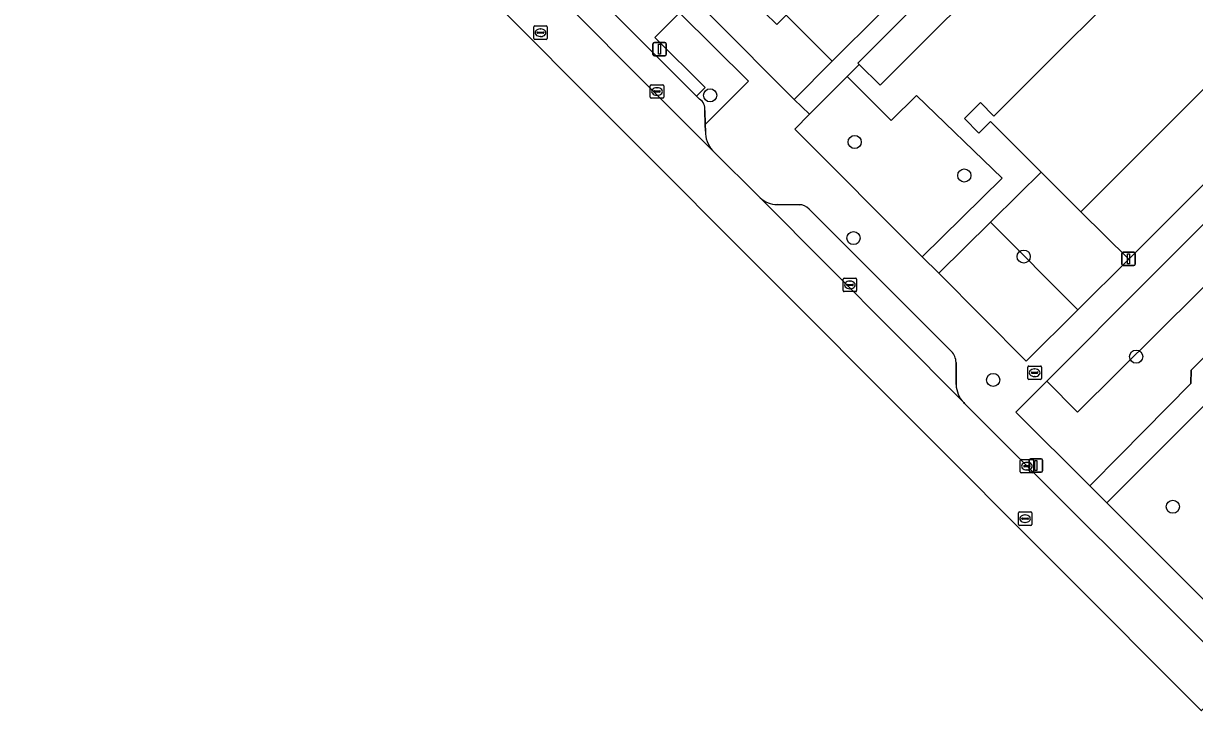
# Model space of a CAD drawing. Extents: x 159960 to 160866, y 382700 to 383354.
# Drawn here: x 160092.8 to 160179.9, y 382999.1 to 383050.3 of the extents above; entities that cross this region are included whole.
import ezdxf

# ---------------------------------------------------------------- set-up
doc = ezdxf.new("R2010")
doc.units = 0
for name, color, linetype in [('IMGEO_Boom', 7, 'Continuous'), ('IMGEO_Brandkraan', 7, 'Continuous'), ('IMGEO_Erf', 7, 'Continuous'), ('IMGEO_Groenvoorziening', 7, 'Continuous'), ('IMGEO_Haag', 7, 'Continuous'), ('IMGEO_Kolk', 7, 'Continuous'), ('IMGEO_Lichtmast', 7, 'Continuous'), ('IMGEO_Pand', 7, 'Continuous'), ('IMGEO_Parkeervlak_open', 7, 'Continuous'), ('IMGEO_Rijbaan_lokaal_open', 7, 'Continuous'), ('IMGEO_Rioolput', 7, 'Continuous'), ('IMGEO_Voetpad_halfverhard', 7, 'Continuous'), ('IMGEO_Voetpad_open', 7, 'Continuous')]:
    doc.layers.add(name, color=color, linetype=linetype)

msp = doc.modelspace()

# ---------------------------------------------------------------- linework, layer by layer
at = {"layer": 'IMGEO_Boom'}
for centre in [(160143.87, 383044.909), (160154.626, 383041.435), (160162.778, 383038.944), (160154.535, 383034.286), (160167.194, 383032.906), (160175.557, 383025.463), (160164.92, 383023.727), (160178.288, 383014.291)]:
    msp.add_circle(centre, 0.489, dxfattribs=at)
at = {"layer": 'IMGEO_Brandkraan'}
for p, q in [((160167.506, 383023.836), (160167.506, 383024.688)), ((160167.581, 383024.762), (160168.433, 383024.762)), ((160167.765, 383024.256), (160167.765, 383024.268)), ((160168.203, 383024.219), (160167.805, 383024.219)), ((160167.808, 383024.305), (160168.206, 383024.305)), ((160168.017, 383023.982), (160167.992, 383023.982)), ((160167.994, 383024.542), (160168.019, 383024.542)), ((160168.249, 383024.268), (160168.249, 383024.256)), ((160168.507, 383024.688), (160168.507, 383023.836)), ((160168.433, 383023.762), (160167.581, 383023.762))]:
    msp.add_line(p, q, dxfattribs=at)
for points in [[(160167.506, 383023.836), (160167.506, 383024.688)], [(160167.581, 383024.762), (160168.433, 383024.762)], [(160168.507, 383024.688), (160168.507, 383023.836)], [(160168.433, 383023.762), (160167.581, 383023.762)]]:
    msp.add_lwpolyline(points, dxfattribs=at)
for centre, radius, start, end in [((160167.583, 383024.686), 0.0765, 91.55205, 178.44795), ((160167.583, 383024.686), 0.0765, 91.55205, 178.44795), ((160167.805, 383024.265), 0.0403, 85.87752, 175.75265), ((160167.802, 383024.255), 0.0366, 178.93798, 274.71019), ((160168.206, 383024.262), 0.043, 264.86636, 352.45326), ((160168.21, 383024.267), 0.0386, 1.73085, 96.63898), ((160168.431, 383024.686), 0.0765, 1.55205, 88.44795), ((160168.431, 383024.686), 0.0765, 1.55205, 88.44795), ((160167.583, 383023.838), 0.0765, 181.55205, 268.44795), ((160167.583, 383023.838), 0.0765, 181.55205, 268.44795), ((160168.431, 383023.838), 0.0765, 271.55205, 358.44795), ((160168.431, 383023.838), 0.0765, 271.55205, 358.44795)]:
    msp.add_arc(centre, radius, start, end, dxfattribs=at)
for centre, major_axis, ratio, start_param, end_param in [((160167.993, 383024.262), (-0.387, 0.002), 0.722429, 4.712389, 7.853982), ((160168.018, 383024.262), (-0.39, 0.002), 0.717154, 1.570796, 4.712389)]:
    msp.add_ellipse(centre, major_axis=major_axis, ratio=ratio, start_param=start_param, end_param=end_param, dxfattribs=at)
at = {"layer": 'IMGEO_Erf'}
for points in [[(160095.492, 383099.518), (160150.103, 383044.635), (160150.129, 383044.609), (160152.938, 383047.458), (160149.539, 383050.873), (160148.832, 383050.169), (160147.926, 383051.079)], [(160176.734, 383065.871), (160156.507, 383045.659), (160154.956, 383047.211), (160154.068, 383046.323), (160157.349, 383043.027), (160159.228, 383044.897), (160165.6, 383038.75), (160159.644, 383032.889), (160160.879, 383031.671), (160164.715, 383035.46), (160166.831, 383037.549), (160168.489, 383039.198), (160164.729, 383042.96), (160163.868, 383042.099), (160162.785, 383043.182), (160163.973, 383044.369), (160164.973, 383043.367), (160190.421, 383068.795)], [(160191.768, 383056.551), (160183.71, 383048.499), (160181.57, 383046.36), (160176.172, 383040.966), (160174.057, 383038.854), (160171.443, 383036.241), (160175.019, 383032.716), (160187.319, 383044.997), (160201.41, 383059.066)]]:
    msp.add_lwpolyline(points, dxfattribs=at)
at = {"layer": 'IMGEO_Groenvoorziening'}
for points in [[(160143.468, 383043.782), (160143.511, 383042.733), (160146.734, 383045.97), (160141.6, 383051.055), (160139.767, 383049.223), (160143.509, 383045.501), (160142.851, 383044.854), (160143.082, 383044.623)], [(160193.89, 383035.068), (160175.638, 383016.839), (160173.37, 383014.574), (160186.482, 383001.467)]]:
    msp.add_lwpolyline(points, dxfattribs=at)
for points in [[(160165.6, 383038.75), (160159.228, 383044.897), (160157.349, 383043.027), (160154.068, 383046.323), (160151.257, 383043.497), (160150.167, 383042.403), (160159.644, 383032.889)], [(160171.194, 383021.339), (160183.175, 383033.223), (160191.105, 383041.088), (160188.747, 383043.516), (160176.534, 383031.267), (160168.926, 383023.636)], [(160175.019, 383032.716), (160171.443, 383036.241), (160168.489, 383039.198), (160166.831, 383037.549), (160164.715, 383035.46), (160171.216, 383028.941)], [(160171.216, 383028.941), (160164.715, 383035.46), (160160.879, 383031.671), (160167.371, 383025.123)], [(160172.109, 383015.835), (160174.366, 383018.127), (160179.628, 383023.471), (160179.638, 383024.448), (160185.338, 383030.129), (160186.3, 383030.051), (160183.175, 383033.223), (160171.194, 383021.339), (160168.926, 383023.636), (160166.62, 383021.323)]]:
    msp.add_lwpolyline(points, close=True, dxfattribs=at)
msp.add_arc((160142.631, 383043.907), 0.847, 351.53116, 57.77695, dxfattribs=at)
at = {"layer": 'IMGEO_Haag'}
msp.add_lwpolyline([(160143.468, 383043.782), (160143.511, 383042.733), (160146.734, 383045.97), (160141.6, 383051.055), (160139.767, 383049.223), (160143.509, 383045.501), (160142.851, 383044.854), (160143.082, 383044.623)], dxfattribs=at)
msp.add_arc((160142.631, 383043.907), 0.847, 351.53116, 57.77695, dxfattribs=at)
at = {"layer": 'IMGEO_Kolk'}
for p, q in [((160139.423, 383044.773), (160139.423, 383045.625)), ((160139.498, 383045.699), (160140.35, 383045.699)), ((160139.682, 383045.193), (160139.682, 383045.205)), ((160140.12, 383045.156), (160139.722, 383045.156)), ((160139.725, 383045.242), (160140.123, 383045.242)), ((160139.934, 383044.919), (160139.909, 383044.919)), ((160139.911, 383045.479), (160139.936, 383045.479)), ((160140.166, 383045.205), (160140.166, 383045.193)), ((160140.424, 383045.625), (160140.424, 383044.773)), ((160140.35, 383044.699), (160139.498, 383044.699)), ((160153.769, 383030.373), (160153.769, 383031.225)), ((160153.844, 383031.299), (160154.696, 383031.299)), ((160154.257, 383031.079), (160154.282, 383031.079)), ((160154.77, 383031.225), (160154.77, 383030.373)), ((160154.696, 383030.299), (160153.844, 383030.299)), ((160154.028, 383030.793), (160154.028, 383030.805)), ((160154.466, 383030.756), (160154.068, 383030.756)), ((160154.071, 383030.842), (160154.469, 383030.842)), ((160154.28, 383030.519), (160154.255, 383030.519)), ((160154.512, 383030.805), (160154.512, 383030.793)), ((160166.933, 383016.879), (160166.933, 383017.731)), ((160167.008, 383017.805), (160167.86, 383017.805)), ((160167.192, 383017.299), (160167.192, 383017.311)), ((160167.63, 383017.262), (160167.232, 383017.262)), ((160167.235, 383017.348), (160167.633, 383017.348)), ((160167.444, 383017.025), (160167.419, 383017.025)), ((160167.421, 383017.585), (160167.446, 383017.585)), ((160167.676, 383017.311), (160167.676, 383017.299)), ((160167.934, 383017.731), (160167.934, 383016.879)), ((160167.86, 383016.805), (160167.008, 383016.805))]:
    msp.add_line(p, q, dxfattribs=at)
for points in [[(160139.423, 383044.773), (160139.423, 383045.625)], [(160139.498, 383045.699), (160140.35, 383045.699)], [(160140.424, 383045.625), (160140.424, 383044.773)], [(160140.35, 383044.699), (160139.498, 383044.699)], [(160153.769, 383030.373), (160153.769, 383031.225)], [(160153.844, 383031.299), (160154.696, 383031.299)], [(160154.77, 383031.225), (160154.77, 383030.373)], [(160154.696, 383030.299), (160153.844, 383030.299)], [(160166.933, 383016.879), (160166.933, 383017.731)], [(160167.008, 383017.805), (160167.86, 383017.805)], [(160167.934, 383017.731), (160167.934, 383016.879)], [(160167.86, 383016.805), (160167.008, 383016.805)]]:
    msp.add_lwpolyline(points, dxfattribs=at)
for centre, radius, start, end in [((160139.5, 383045.623), 0.0765, 91.55205, 178.44795), ((160139.5, 383045.623), 0.0765, 91.55205, 178.44795), ((160139.722, 383045.202), 0.0403, 85.87752, 175.75265), ((160139.719, 383045.192), 0.0366, 178.93798, 274.71019), ((160140.123, 383045.199), 0.043, 264.86636, 352.45326), ((160140.127, 383045.204), 0.0386, 1.73085, 96.63898), ((160140.348, 383045.623), 0.0765, 1.55205, 88.44795), ((160140.348, 383045.623), 0.0765, 1.55205, 88.44795), ((160139.5, 383044.775), 0.0765, 181.55205, 268.44795), ((160139.5, 383044.775), 0.0765, 181.55205, 268.44795), ((160140.348, 383044.775), 0.0765, 271.55205, 358.44795), ((160140.348, 383044.775), 0.0765, 271.55205, 358.44795), ((160153.846, 383031.223), 0.0765, 91.55205, 178.44795), ((160153.846, 383031.223), 0.0765, 91.55205, 178.44795), ((160154.694, 383031.223), 0.0765, 1.55205, 88.44795), ((160154.694, 383031.223), 0.0765, 1.55205, 88.44795), ((160153.846, 383030.375), 0.0765, 181.55205, 268.44795), ((160153.846, 383030.375), 0.0765, 181.55205, 268.44795), ((160154.068, 383030.802), 0.0403, 85.87752, 175.75265), ((160154.065, 383030.792), 0.0366, 178.93798, 274.71019), ((160154.469, 383030.799), 0.043, 264.86636, 352.45326), ((160154.473, 383030.804), 0.0386, 1.73085, 96.63898), ((160154.694, 383030.375), 0.0765, 271.55205, 358.44795), ((160154.694, 383030.375), 0.0765, 271.55205, 358.44795), ((160167.01, 383017.729), 0.0765, 91.55205, 178.44795), ((160167.01, 383017.729), 0.0765, 91.55205, 178.44795), ((160167.232, 383017.308), 0.0403, 85.87752, 175.75265), ((160167.229, 383017.298), 0.0366, 178.93798, 274.71019), ((160167.633, 383017.305), 0.043, 264.86636, 352.45326), ((160167.637, 383017.31), 0.0386, 1.73085, 96.63898), ((160167.858, 383017.729), 0.0765, 1.55205, 88.44795), ((160167.858, 383017.729), 0.0765, 1.55205, 88.44795), ((160167.01, 383016.881), 0.0765, 181.55205, 268.44795), ((160167.01, 383016.881), 0.0765, 181.55205, 268.44795), ((160167.858, 383016.881), 0.0765, 271.55205, 358.44795), ((160167.858, 383016.881), 0.0765, 271.55205, 358.44795)]:
    msp.add_arc(centre, radius, start, end, dxfattribs=at)
for centre, major_axis, ratio, start_param, end_param in [((160139.91, 383045.199), (-0.387, 0.002), 0.722429, 4.712389, 7.853982), ((160139.935, 383045.199), (-0.39, 0.002), 0.717154, 1.570796, 4.712389), ((160154.256, 383030.799), (-0.387, 0.002), 0.722429, 4.712389, 7.853982), ((160154.281, 383030.799), (-0.39, 0.002), 0.717154, 1.570796, 4.712389), ((160167.42, 383017.305), (-0.387, 0.002), 0.722429, 4.712389, 7.853982), ((160167.445, 383017.305), (-0.39, 0.002), 0.717154, 1.570796, 4.712389)]:
    msp.add_ellipse(centre, major_axis=major_axis, ratio=ratio, start_param=start_param, end_param=end_param, dxfattribs=at)
at = {"layer": 'IMGEO_Lichtmast'}
for p, q in [((160139.623, 383047.937), (160139.623, 383048.737)), ((160139.623, 383048.737), (160139.623, 383047.937)), ((160139.723, 383048.837), (160140.513, 383048.837)), ((160140.513, 383048.837), (160139.723, 383048.837)), ((160140.613, 383048.737), (160140.613, 383047.937)), ((160140.613, 383047.937), (160140.613, 383048.737)), ((160140.513, 383047.837), (160139.723, 383047.837)), ((160139.723, 383047.837), (160140.513, 383047.837)), ((160174.497, 383032.344), (160174.497, 383033.144)), ((160174.497, 383033.144), (160174.497, 383032.344)), ((160174.597, 383033.244), (160175.387, 383033.244)), ((160175.387, 383033.244), (160174.597, 383033.244)), ((160175.487, 383033.144), (160175.487, 383032.344)), ((160175.487, 383032.344), (160175.487, 383033.144)), ((160175.387, 383032.244), (160174.597, 383032.244)), ((160174.597, 383032.244), (160175.387, 383032.244)), ((160167.71, 383017.865), (160168.5, 383017.865)), ((160168.5, 383017.865), (160167.71, 383017.865)), ((160167.61, 383016.965), (160167.61, 383017.765)), ((160167.61, 383017.765), (160167.61, 383016.965)), ((160168.6, 383017.765), (160168.6, 383016.965)), ((160168.6, 383016.965), (160168.6, 383017.765)), ((160168.5, 383016.865), (160167.71, 383016.865)), ((160167.71, 383016.865), (160168.5, 383016.865))]:
    msp.add_line(p, q, dxfattribs=at)
for points in [[(160140.043, 383048.712), (160140.193, 383048.712), (160140.193, 383047.962), (160140.043, 383047.962), (160140.043, 383048.712)], [(160174.917, 383033.119), (160175.067, 383033.119), (160175.067, 383032.369), (160174.917, 383032.369), (160174.917, 383033.119)], [(160168.03, 383017.74), (160168.18, 383017.74), (160168.18, 383016.99), (160168.03, 383016.99), (160168.03, 383017.74)]]:
    msp.add_lwpolyline(points, dxfattribs=at)
for centre, start, end in [((160139.723, 383048.737), 90, 180), ((160139.723, 383048.737), 90, 180), ((160140.513, 383048.737), 0, 90), ((160140.513, 383048.737), 360, 90), ((160139.723, 383047.937), 180, 270), ((160139.723, 383047.937), 180, 270), ((160140.513, 383047.937), 270, 0), ((160140.513, 383047.937), 270, 0), ((160174.597, 383033.144), 90, 180), ((160174.597, 383033.144), 90, 180), ((160175.387, 383033.144), 0, 90), ((160175.387, 383033.144), 360, 90), ((160174.597, 383032.344), 180, 270), ((160174.597, 383032.344), 180, 270), ((160175.387, 383032.344), 270, 0), ((160175.387, 383032.344), 270, 0), ((160167.71, 383017.765), 90, 180), ((160167.71, 383017.765), 90, 180), ((160168.5, 383017.765), 0, 90), ((160168.5, 383017.765), 360, 90), ((160167.71, 383016.965), 180, 270), ((160167.71, 383016.965), 180, 270), ((160168.5, 383016.965), 270, 0), ((160168.5, 383016.965), 270, 0)]:
    msp.add_arc(centre, 0.1, start, end, dxfattribs=at)
at = {"layer": 'IMGEO_Pand'}
for points in [[(160176.172, 383040.966), (160181.57, 383046.36), (160183.71, 383048.499), (160191.768, 383056.551), (160193.896, 383058.678), (160197.216, 383061.995), (160190.421, 383068.795), (160164.973, 383043.367), (160163.973, 383044.369), (160162.785, 383043.182), (160163.868, 383042.099), (160164.729, 383042.96), (160168.489, 383039.198), (160171.443, 383036.241), (160174.057, 383038.854)], [(160176.734, 383065.871), (160176.223, 383066.382), (160176.279, 383066.437), (160175.108, 383067.531), (160170.898, 383063.324), (160154.864, 383047.303), (160154.956, 383047.211), (160156.507, 383045.659)], [(160161.188, 383055.671), (160156.951, 383059.928), (160156.725, 383059.698), (160154.637, 383057.652), (160147.926, 383051.079), (160148.832, 383050.169), (160149.539, 383050.873), (160152.938, 383047.458), (160156.482, 383050.986), (160158.932, 383053.425)]]:
    msp.add_lwpolyline(points, close=True, dxfattribs=at)
at = {"layer": 'IMGEO_Parkeervlak_open'}
for points in [[(160097.166, 383087.811), (160144.059, 383040.805)], [(160143.082, 383044.623), (160142.851, 383044.854), (160100.82, 383086.919)], [(160143.531, 383042.252), (160143.511, 383042.733), (160143.468, 383043.782)], [(160147.587, 383037.283), (160162.731, 383022.038)], [(160150.495, 383036.77), (160148.868, 383036.786)], [(160161.824, 383025.843), (160151.227, 383036.449)], [(160162.165, 383023.386), (160162.167, 383025.033)]]:
    msp.add_lwpolyline(points, dxfattribs=at)
for centre, radius, start, end in [((160142.631, 383043.907), 0.847, 351.53116, 57.77695), ((160145.477, 383042.142), 1.949, 176.76629, 223.32705), ((160148.882, 383038.722), 1.936, 228.00924, 269.58043), ((160150.523, 383035.838), 0.932, 40.93544, 91.7073), ((160160.883, 383024.967), 1.286, 2.95383, 42.94729), ((160164.218, 383023.455), 2.054, 181.93147, 223.62178)]:
    msp.add_arc(centre, radius, start, end, dxfattribs=at)
at = {"layer": 'IMGEO_Rijbaan_lokaal_open'}
msp.add_lwpolyline([(160180.404, 382999.119), (160180.406, 382999.121), (160183.044, 383001.73), (160162.803, 383021.966), (160162.731, 383022.038), (160147.587, 383037.283), (160144.059, 383040.805), (160097.166, 383087.811), (160094.553, 383085.271), (160094.542, 383085.26)], close=True, dxfattribs=at)
at = {"layer": 'IMGEO_Rioolput'}
for p, q in [((160130.756, 383049.144), (160130.756, 383049.996)), ((160130.831, 383050.07), (160131.683, 383050.07)), ((160131.015, 383049.564), (160131.015, 383049.576)), ((160131.453, 383049.527), (160131.055, 383049.527)), ((160131.058, 383049.613), (160131.456, 383049.613)), ((160131.267, 383049.29), (160131.242, 383049.29)), ((160131.244, 383049.85), (160131.269, 383049.85)), ((160131.499, 383049.576), (160131.499, 383049.564)), ((160131.757, 383049.996), (160131.757, 383049.144)), ((160131.683, 383049.07), (160130.831, 383049.07)), ((160166.798, 383012.975), (160166.798, 383013.827)), ((160166.873, 383013.901), (160167.725, 383013.901)), ((160167.286, 383013.681), (160167.311, 383013.681)), ((160167.799, 383013.827), (160167.799, 383012.975)), ((160167.725, 383012.901), (160166.873, 383012.901)), ((160167.057, 383013.395), (160167.057, 383013.407)), ((160167.495, 383013.358), (160167.097, 383013.358)), ((160167.1, 383013.444), (160167.498, 383013.444)), ((160167.309, 383013.121), (160167.284, 383013.121)), ((160167.541, 383013.407), (160167.541, 383013.395))]:
    msp.add_line(p, q, dxfattribs=at)
for points in [[(160130.756, 383049.144), (160130.756, 383049.996)], [(160130.831, 383050.07), (160131.683, 383050.07)], [(160131.757, 383049.996), (160131.757, 383049.144)], [(160131.683, 383049.07), (160130.831, 383049.07)], [(160166.798, 383012.975), (160166.798, 383013.827)], [(160166.873, 383013.901), (160167.725, 383013.901)], [(160167.799, 383013.827), (160167.799, 383012.975)], [(160167.725, 383012.901), (160166.873, 383012.901)]]:
    msp.add_lwpolyline(points, dxfattribs=at)
for centre, radius, start, end in [((160130.833, 383049.994), 0.0765, 91.55205, 178.44795), ((160130.833, 383049.994), 0.0765, 91.55205, 178.44795), ((160131.055, 383049.573), 0.0403, 85.87752, 175.75265), ((160131.052, 383049.563), 0.0366, 178.93798, 274.71019), ((160131.456, 383049.57), 0.043, 264.86636, 352.45326), ((160131.46, 383049.575), 0.0386, 1.73085, 96.63898), ((160131.681, 383049.994), 0.0765, 1.55205, 88.44795), ((160131.681, 383049.994), 0.0765, 1.55205, 88.44795), ((160130.833, 383049.146), 0.0765, 181.55205, 268.44795), ((160130.833, 383049.146), 0.0765, 181.55205, 268.44795), ((160131.681, 383049.146), 0.0765, 271.55205, 358.44795), ((160131.681, 383049.146), 0.0765, 271.55205, 358.44795), ((160166.875, 383013.825), 0.0765, 91.55205, 178.44795), ((160166.875, 383013.825), 0.0765, 91.55205, 178.44795), ((160167.723, 383013.825), 0.0765, 1.55205, 88.44795), ((160167.723, 383013.825), 0.0765, 1.55205, 88.44795), ((160166.875, 383012.977), 0.0765, 181.55205, 268.44795), ((160166.875, 383012.977), 0.0765, 181.55205, 268.44795), ((160167.097, 383013.404), 0.0403, 85.87752, 175.75265), ((160167.094, 383013.394), 0.0366, 178.93798, 274.71019), ((160167.498, 383013.401), 0.043, 264.86636, 352.45326), ((160167.502, 383013.406), 0.0386, 1.73085, 96.63898), ((160167.723, 383012.977), 0.0765, 271.55205, 358.44795), ((160167.723, 383012.977), 0.0765, 271.55205, 358.44795)]:
    msp.add_arc(centre, radius, start, end, dxfattribs=at)
for centre, major_axis, ratio, start_param, end_param in [((160131.243, 383049.57), (-0.387, 0.002), 0.722429, 4.712389, 7.853982), ((160131.268, 383049.57), (-0.39, 0.002), 0.717154, 1.570796, 4.712389), ((160167.285, 383013.401), (-0.387, 0.002), 0.722429, 4.712389, 7.853982), ((160167.31, 383013.401), (-0.39, 0.002), 0.717154, 1.570796, 4.712389)]:
    msp.add_ellipse(centre, major_axis=major_axis, ratio=ratio, start_param=start_param, end_param=end_param, dxfattribs=at)
at = {"layer": 'IMGEO_Voetpad_halfverhard'}
msp.add_lwpolyline([(160193.234, 383036.994), (160186.3, 383030.051), (160185.338, 383030.129), (160179.638, 383024.448), (160179.628, 383023.471), (160174.366, 383018.127), (160172.109, 383015.835), (160173.37, 383014.574), (160175.638, 383016.839), (160193.89, 383035.068)], dxfattribs=at)
at = {"layer": 'IMGEO_Voetpad_open'}
for points in [[(160160.879, 383031.671), (160159.644, 383032.889), (160150.167, 383042.403), (160151.257, 383043.497), (160150.129, 383044.609), (160150.103, 383044.635), (160095.492, 383099.518), (160092.799, 383101.481)], [(160100.82, 383086.919), (160142.851, 383044.854), (160143.509, 383045.501), (160139.767, 383049.223), (160141.6, 383051.055), (160146.734, 383045.97), (160143.511, 383042.733), (160143.531, 383042.252)], [(160186.482, 383001.467), (160173.37, 383014.574), (160172.109, 383015.835), (160166.62, 383021.323), (160168.926, 383023.636), (160176.534, 383031.267), (160188.747, 383043.516), (160187.319, 383044.997), (160175.019, 383032.716), (160171.216, 383028.941), (160167.371, 383025.123), (160160.879, 383031.671)], [(160144.059, 383040.805), (160147.587, 383037.283)], [(160148.868, 383036.786), (160150.495, 383036.77)], [(160151.227, 383036.449), (160161.824, 383025.843)], [(160162.167, 383025.033), (160162.165, 383023.386)], [(160162.731, 383022.038), (160162.803, 383021.966), (160183.044, 383001.73), (160184.152, 383000.606)]]:
    msp.add_lwpolyline(points, dxfattribs=at)
msp.add_lwpolyline([(160170.898, 383063.324), (160169.881, 383064.353), (160166.338, 383060.826), (160165.975, 383060.465), (160161.188, 383055.671), (160158.932, 383053.425), (160156.482, 383050.986), (160152.938, 383047.458), (160150.129, 383044.609), (160151.257, 383043.497), (160154.068, 383046.323), (160154.956, 383047.211), (160154.864, 383047.303)], close=True, dxfattribs=at)
for centre, radius, start, end in [((160145.477, 383042.142), 1.949, 176.76629, 223.32705), ((160148.882, 383038.722), 1.936, 228.00924, 269.58043), ((160150.523, 383035.838), 0.932, 40.93544, 91.7073), ((160160.883, 383024.967), 1.286, 2.95383, 42.94729), ((160164.218, 383023.455), 2.054, 181.93147, 223.62178)]:
    msp.add_arc(centre, radius, start, end, dxfattribs=at)

doc.saveas('drawing.dxf')
